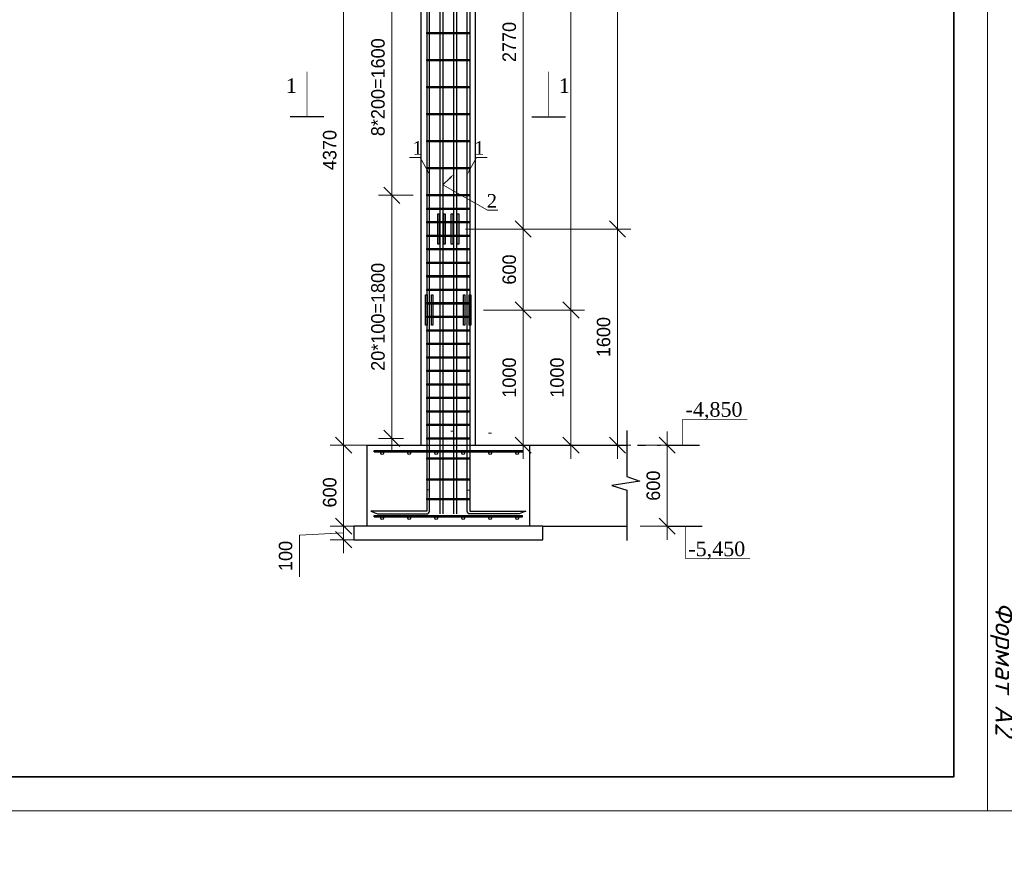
# Model space of a CAD drawing. Header units: millimetres. Extents: x -33345 to 4712671, y -3392 to 121473.
# Tile 396 of 656: x 2236718 to 2251302, y 43634 to 56215. Entities that reach past the tile are written whole.
import ezdxf
from ezdxf import colors
from ezdxf.entities.mleader import LeaderData, LeaderLine
from ezdxf.math import Vec2, Vec3

# ---------------------------------------------------------------- set-up
doc = ezdxf.new("R2010")
doc.units = ezdxf.units.MM
doc.linetypes.add('ACAD_ISO03W100', pattern=[30, 12, -18])
doc.layers.add('ACO-текст', color=7, linetype='Continuous', lineweight=20)
doc.styles.add('ISOCTEUR', font='isocpeui.ttf')
doc.styles.add('RUSS', font='RUSS.shx', dxfattribs={"width": 0.8, "oblique": 15, "height": 250})
doc.styles.add('SIMPLEX350', font='times.ttf', dxfattribs={"height": 350})
doc.styles.add('WMF-Times New Roman2', font='times.ttf')
doc.styles.add('X-U-RW-01$0$StyleROMANS', font='GOTHIC.TTF')
doc.styles.add('Констр', font='isocpeui.ttf')
doc.dimstyles.new('ISO-100', dxfattribs={"dimtxt": 200, "dimasz": 120, "dimexe": 100, "dimexo": 100, "dimgap": 50, "dimtad": 1, "dimdec": 0, "dimtxsty": 'ISOCTEUR', "dimblk": 'OBLIQUE', "dimcen": 0, "dimdle": 100, "dimclrd": 256, "dimadec": 0, "dimazin": 0, "dimtfac": 1, "dimtdec": 0, "dimtmove": 0, "dimatfit": 3, "dimfxl": 1, "dimarcsym": 0})

# ---------------------------------------------------------------- blocks, each defined once
blk = doc.blocks.new('Qwet')
at = {"lineweight": 20}
blk.add_lwpolyline([(350715, -737612), (410115, -737612), (410115, -695612), (350715, -695612)], close=True, dxfattribs=at)
at = {"lineweight": 35}
blk.add_lwpolyline([(352715, -737112), (409615, -737112), (409615, -696112), (352715, -696112)], close=True, dxfattribs=at)
at = {"insert": (407026, -737204), "char_height": 290, "attachment_point": 1, "style": 'Констр'}
blk.add_mtext('Формат А2', dxfattribs=at)
blk = doc.blocks.new('_Oblique')
at = {"color": 0, "linetype": 'ByBlock', "lineweight": -2}
blk.add_line((-0.5, -0.5), (0.5, 0.5), dxfattribs=at)
blk = doc.blocks.new('*D361')
at = {"lineweight": -2, "transparency": 16777216}
for p, q in [((2292833.6, 1422772.2), (2292833.6, 1422472.2)), ((2292833.6, 1422622.2), (2292506.9, 1422605.5)), ((2292506.9, 1422605.5), (2292506.9, 1422298.3))]:
    blk.add_line(p, q, dxfattribs=at)
at = {"color": 0, "lineweight": -2, "transparency": 16777216}
for p, q in [((2292909.3, 1422672.2), (2292733.6, 1422672.2)), ((2292909.3, 1422572.2), (2292733.6, 1422572.2))]:
    blk.add_line(p, q, dxfattribs=at)
at = {"layer": 'Defpoints', "color": 0, "lineweight": 0, "transparency": 16777216}
for p in [(2293009.3, 1422672.2), (2292833.6, 1422572.2), (2293009.3, 1422572.2)]:
    blk.add_point(p, dxfattribs=at)
at = {"lineweight": -2, "transparency": 16777216, "xscale": 120, "yscale": 120, "zscale": 120}
for p, rotation in [((2292833.6, 1422672.2), 90), ((2292833.6, 1422572.2), 270)]:
    blk.add_blockref('_Oblique', p, dxfattribs=dict(at, rotation=rotation))
at = {"color": 0, "transparency": 16777216, "insert": (2292404.4, 1422451.9), "char_height": 100, "attachment_point": 5, "rotation": 90, "style": 'X-U-RW-01$0$StyleROMANS'}
blk.add_mtext('100', dxfattribs=at)
blk = doc.blocks.new('*D362')
at = {"lineweight": -2, "transparency": 16777216}
blk.add_line((2292833.6, 1422572.2), (2292833.6, 1423372.2), dxfattribs=at)
at = {"color": 0, "lineweight": -2, "transparency": 16777216}
for p, q in [((2293009.3, 1423272.2), (2292733.6, 1423272.2)), ((2292909.3, 1422672.2), (2292733.6, 1422672.2))]:
    blk.add_line(p, q, dxfattribs=at)
at = {"layer": 'Defpoints', "color": 0, "lineweight": 0, "transparency": 16777216}
for p in [(2292833.6, 1423272.2), (2293109.3, 1423272.2), (2293009.3, 1422672.2)]:
    blk.add_point(p, dxfattribs=at)
at = {"lineweight": -2, "transparency": 16777216, "xscale": 120, "yscale": 120, "zscale": 120}
for p, rotation in [((2292833.6, 1423272.2), 90), ((2292833.6, 1422672.2), 270)]:
    blk.add_blockref('_Oblique', p, dxfattribs=dict(at, rotation=rotation))
at = {"color": 0, "transparency": 16777216, "insert": (2292731.1, 1422922.2), "char_height": 100, "attachment_point": 5, "rotation": 90, "style": 'X-U-RW-01$0$StyleROMANS'}
blk.add_mtext('600', dxfattribs=at)
blk = doc.blocks.new('*D363')
at = {"lineweight": -2, "transparency": 16777216}
blk.add_line((2295230.2, 1422572.2), (2295230.2, 1423372.2), dxfattribs=at)
at = {"color": 0, "lineweight": -2, "transparency": 16777216}
for p, q in [((2295030.5, 1423272.2), (2295330.2, 1423272.2)), ((2295030.5, 1422672.2), (2295330.2, 1422672.2))]:
    blk.add_line(p, q, dxfattribs=at)
at = {"layer": 'Defpoints', "color": 0, "lineweight": 0, "transparency": 16777216}
for p in [(2294930.5, 1423272.2), (2295230.2, 1423272.2), (2294930.5, 1422672.2)]:
    blk.add_point(p, dxfattribs=at)
at = {"lineweight": -2, "transparency": 16777216, "xscale": 120, "yscale": 120, "zscale": 120}
for p, rotation in [((2295230.2, 1423272.2), 90), ((2295230.2, 1422672.2), 270)]:
    blk.add_blockref('_Oblique', p, dxfattribs=dict(at, rotation=rotation))
at = {"color": 0, "transparency": 16777216, "insert": (2295127.7, 1422972.2), "char_height": 100, "attachment_point": 5, "rotation": 90, "style": 'X-U-RW-01$0$StyleROMANS'}
blk.add_mtext('600', dxfattribs=at)
blk = doc.blocks.new('*D372')
at = {"lineweight": -2, "transparency": 16777216}
blk.add_line((2294163.5, 1424772.3), (2294163.5, 1427742.2), dxfattribs=at)
at = {"color": 0, "lineweight": -2, "transparency": 16777216}
for p, q in [((2293909.3, 1427642.2), (2294263.5, 1427642.2)), ((2293909.3, 1424872.3), (2294263.5, 1424872.3))]:
    blk.add_line(p, q, dxfattribs=at)
at = {"layer": 'Defpoints', "color": 0, "lineweight": 0, "transparency": 16777216}
for p in [(2293809.3, 1427642.2), (2294163.5, 1427642.2), (2293809.3, 1424872.3)]:
    blk.add_point(p, dxfattribs=at)
at = {"lineweight": -2, "transparency": 16777216, "xscale": 120, "yscale": 120, "zscale": 120}
for p, rotation in [((2294163.5, 1427642.2), 90), ((2294163.5, 1424872.3), 270)]:
    blk.add_blockref('_Oblique', p, dxfattribs=dict(at, rotation=rotation))
at = {"color": 0, "transparency": 16777216, "insert": (2294060.9, 1426257.3), "char_height": 100, "attachment_point": 5, "rotation": 90, "style": 'X-U-RW-01$0$StyleROMANS'}
blk.add_mtext('2770', dxfattribs=at)
blk = doc.blocks.new('*D375')
at = {"lineweight": -2, "transparency": 16777216}
blk.add_line((2292833.6, 1423172.2), (2292833.6, 1427742.2), dxfattribs=at)
at = {"color": 0, "lineweight": -2, "transparency": 16777216}
for p, q in [((2293309.3, 1427642.2), (2292733.6, 1427642.2)), ((2293009.3, 1423272.2), (2292733.6, 1423272.2))]:
    blk.add_line(p, q, dxfattribs=at)
at = {"layer": 'Defpoints', "color": 0, "lineweight": 0, "transparency": 16777216}
for p in [(2292833.6, 1427642.2), (2293409.3, 1427642.2), (2293109.3, 1423272.2)]:
    blk.add_point(p, dxfattribs=at)
at = {"lineweight": -2, "transparency": 16777216, "xscale": 120, "yscale": 120, "zscale": 120}
for p, rotation in [((2292833.6, 1427642.2), 90), ((2292833.6, 1423272.2), 270)]:
    blk.add_blockref('_Oblique', p, dxfattribs=dict(at, rotation=rotation))
at = {"color": 0, "transparency": 16777216, "insert": (2292731.1, 1425457.2), "char_height": 100, "attachment_point": 5, "rotation": 90, "style": 'X-U-RW-01$0$StyleROMANS'}
blk.add_mtext('4370', dxfattribs=at)
blk = doc.blocks.new('*D378')
at = {"lineweight": -2, "transparency": 16777216}
blk.add_line((2294163.5, 1423172.2), (2294163.5, 1424372.3), dxfattribs=at)
at = {"color": 0, "lineweight": -2, "transparency": 16777216}
for p, q in [((2293870.2, 1424272.3), (2294263.5, 1424272.3)), ((2293869.3, 1423272.2), (2294263.5, 1423272.2))]:
    blk.add_line(p, q, dxfattribs=at)
at = {"layer": 'Defpoints', "color": 0, "lineweight": 0, "transparency": 16777216}
for p in [(2293770.2, 1424272.3), (2294163.5, 1424272.3), (2293769.3, 1423272.2)]:
    blk.add_point(p, dxfattribs=at)
at = {"lineweight": -2, "transparency": 16777216, "xscale": 120, "yscale": 120, "zscale": 120}
for p, rotation in [((2294163.5, 1424272.3), 90), ((2294163.5, 1423272.2), 270)]:
    blk.add_blockref('_Oblique', p, dxfattribs=dict(at, rotation=rotation))
at = {"color": 0, "transparency": 16777216, "insert": (2294060.9, 1423772.3), "char_height": 100, "attachment_point": 5, "rotation": 90, "style": 'X-U-RW-01$0$StyleROMANS'}
blk.add_mtext('1000', dxfattribs=at)
blk = doc.blocks.new('*D379')
at = {"lineweight": -2, "transparency": 16777216}
blk.add_line((2294163.5, 1424172.3), (2294163.5, 1424972.3), dxfattribs=at)
at = {"color": 0, "lineweight": -2, "transparency": 16777216}
for p, q in [((2293909.3, 1424872.3), (2294263.5, 1424872.3)), ((2293870.2, 1424272.3), (2294263.5, 1424272.3))]:
    blk.add_line(p, q, dxfattribs=at)
at = {"layer": 'Defpoints', "color": 0, "lineweight": 0, "transparency": 16777216}
for p in [(2293809.3, 1424872.3), (2294163.5, 1424872.3), (2293770.2, 1424272.3)]:
    blk.add_point(p, dxfattribs=at)
at = {"lineweight": -2, "transparency": 16777216, "xscale": 120, "yscale": 120, "zscale": 120}
for p, rotation in [((2294163.5, 1424872.3), 90), ((2294163.5, 1424272.3), 270)]:
    blk.add_blockref('_Oblique', p, dxfattribs=dict(at, rotation=rotation))
at = {"color": 0, "transparency": 16777216, "insert": (2294060.9, 1424572.3), "char_height": 100, "attachment_point": 5, "rotation": 90, "style": 'X-U-RW-01$0$StyleROMANS'}
blk.add_mtext('600', dxfattribs=at)
blk = doc.blocks.new('*D403')
at = {"lineweight": -2, "transparency": 16777216}
blk.add_line((2293191.1, 1423222.2), (2293191.1, 1425222.2), dxfattribs=at)
at = {"color": 0, "lineweight": -2, "transparency": 16777216}
for p, q in [((2293349.3, 1425122.2), (2293091.1, 1425122.2)), ((2293277.6, 1423322.2), (2293091.1, 1423322.2))]:
    blk.add_line(p, q, dxfattribs=at)
at = {"layer": 'Defpoints', "color": 0, "lineweight": 0, "transparency": 16777216}
for p in [(2293191.1, 1425122.2), (2293449.3, 1425122.2), (2293377.6, 1423322.2)]:
    blk.add_point(p, dxfattribs=at)
at = {"lineweight": -2, "transparency": 16777216, "xscale": 120, "yscale": 120, "zscale": 120}
for p, rotation in [((2293191.1, 1425122.2), 90), ((2293191.1, 1423322.2), 270)]:
    blk.add_blockref('_Oblique', p, dxfattribs=dict(at, rotation=rotation))
at = {"color": 0, "transparency": 16777216, "insert": (2293088.6, 1424222.2), "char_height": 100, "attachment_point": 5, "rotation": 90, "style": 'X-U-RW-01$0$StyleROMANS'}
blk.add_mtext('20*100=1800', dxfattribs=at)
blk = doc.blocks.new('*D346')
at = {"lineweight": -2, "transparency": 16777216}
blk.add_line((2293191.1, 1425022.2), (2293191.1, 1426822.2), dxfattribs=at)
at = {"color": 0, "lineweight": -2, "transparency": 16777216}
for p, q in [((2293349.3, 1426722.2), (2293091.1, 1426722.2)), ((2293349.3, 1425122.2), (2293091.1, 1425122.2))]:
    blk.add_line(p, q, dxfattribs=at)
at = {"layer": 'Defpoints', "color": 0, "lineweight": 0, "transparency": 16777216}
for p in [(2293191.1, 1426722.2), (2293449.3, 1426722.2), (2293449.3, 1425122.2)]:
    blk.add_point(p, dxfattribs=at)
at = {"lineweight": -2, "transparency": 16777216, "xscale": 120, "yscale": 120, "zscale": 120}
for p, rotation in [((2293191.1, 1426722.2), 90), ((2293191.1, 1425122.2), 270)]:
    blk.add_blockref('_Oblique', p, dxfattribs=dict(at, rotation=rotation))
at = {"color": 0, "transparency": 16777216, "insert": (2293088.6, 1425922.2), "char_height": 100, "attachment_point": 5, "rotation": 90, "style": 'X-U-RW-01$0$StyleROMANS'}
blk.add_mtext('8*200=1600', dxfattribs=at)
blk = doc.blocks.new('*D348')
at = {"lineweight": -2, "transparency": 16777216}
blk.add_line((2294517.2, 1423172.2), (2294517.2, 1424372.3), dxfattribs=at)
at = {"color": 0, "lineweight": -2, "transparency": 16777216}
for p, q in [((2293875.7, 1424272.3), (2294617.2, 1424272.3)), ((2294309.3, 1423272.2), (2294617.2, 1423272.2))]:
    blk.add_line(p, q, dxfattribs=at)
at = {"layer": 'Defpoints', "color": 0, "lineweight": 0, "transparency": 16777216}
for p in [(2293775.7, 1424272.3), (2294517.2, 1424272.3), (2294209.3, 1423272.2)]:
    blk.add_point(p, dxfattribs=at)
at = {"lineweight": -2, "transparency": 16777216, "xscale": 120, "yscale": 120, "zscale": 120}
for p, rotation in [((2294517.2, 1424272.3), 90), ((2294517.2, 1423272.2), 270)]:
    blk.add_blockref('_Oblique', p, dxfattribs=dict(at, rotation=rotation))
at = {"color": 0, "transparency": 16777216, "insert": (2294414.7, 1423772.3), "char_height": 100, "attachment_point": 5, "rotation": 90, "style": 'X-U-RW-01$0$StyleROMANS'}
blk.add_mtext('1000', dxfattribs=at)
blk = doc.blocks.new('*D417')
at = {"lineweight": -2, "transparency": 16777216}
blk.add_line((2294861.8, 1423172.2), (2294861.8, 1424972.3), dxfattribs=at)
at = {"color": 0, "lineweight": -2, "transparency": 16777216}
for p, q in [((2293737.1, 1424872.3), (2294961.8, 1424872.3)), ((2294653.8, 1423272.2), (2294961.8, 1423272.2))]:
    blk.add_line(p, q, dxfattribs=at)
at = {"layer": 'Defpoints', "color": 0, "lineweight": 0, "transparency": 16777216}
for p in [(2293637.1, 1424872.3), (2294861.8, 1424872.3), (2294553.8, 1423272.2)]:
    blk.add_point(p, dxfattribs=at)
at = {"lineweight": -2, "transparency": 16777216, "xscale": 120, "yscale": 120, "zscale": 120}
for p, rotation in [((2294861.8, 1424872.3), 90), ((2294861.8, 1423272.2), 270)]:
    blk.add_blockref('_Oblique', p, dxfattribs=dict(at, rotation=rotation))
at = {"color": 0, "transparency": 16777216, "insert": (2294759.3, 1424072.3), "char_height": 100, "attachment_point": 5, "rotation": 90, "style": 'X-U-RW-01$0$StyleROMANS'}
blk.add_mtext('1600', dxfattribs=at)
blk = doc.blocks.new('*D418')
at = {"lineweight": -2, "transparency": 16777216}
blk.add_line((2294517.2, 1424172.3), (2294517.2, 1429142.2), dxfattribs=at)
at = {"color": 0, "lineweight": -2, "transparency": 16777216}
for p, q in [((2293875.7, 1429042.2), (2294617.2, 1429042.2)), ((2294309.3, 1424272.3), (2294617.2, 1424272.3))]:
    blk.add_line(p, q, dxfattribs=at)
at = {"layer": 'Defpoints', "color": 0, "lineweight": 0, "transparency": 16777216}
for p in [(2293775.7, 1429042.2), (2294517.2, 1429042.2), (2294209.3, 1424272.3)]:
    blk.add_point(p, dxfattribs=at)
at = {"lineweight": -2, "transparency": 16777216, "xscale": 120, "yscale": 120, "zscale": 120}
for p, rotation in [((2294517.2, 1429042.2), 90), ((2294517.2, 1424272.3), 270)]:
    blk.add_blockref('_Oblique', p, dxfattribs=dict(at, rotation=rotation))
at = {"color": 0, "transparency": 16777216, "insert": (2294414.7, 1426657.3), "char_height": 100, "attachment_point": 5, "rotation": 90, "style": 'X-U-RW-01$0$StyleROMANS'}
blk.add_mtext('4770', dxfattribs=at)
blk = doc.blocks.new('*D419')
at = {"lineweight": -2, "transparency": 16777216}
blk.add_line((2294861.8, 1424772.3), (2294861.8, 1429742.2), dxfattribs=at)
at = {"color": 0, "lineweight": -2, "transparency": 16777216}
for p, q in [((2293737.1, 1429642.2), (2294961.8, 1429642.2)), ((2294653.8, 1424872.3), (2294961.8, 1424872.3))]:
    blk.add_line(p, q, dxfattribs=at)
at = {"layer": 'Defpoints', "color": 0, "lineweight": 0, "transparency": 16777216}
for p in [(2293637.1, 1429642.2), (2294861.8, 1429642.2), (2294553.8, 1424872.3)]:
    blk.add_point(p, dxfattribs=at)
at = {"lineweight": -2, "transparency": 16777216, "xscale": 120, "yscale": 120, "zscale": 120}
for p, rotation in [((2294861.8, 1429642.2), 90), ((2294861.8, 1424872.3), 270)]:
    blk.add_blockref('_Oblique', p, dxfattribs=dict(at, rotation=rotation))
at = {"color": 0, "transparency": 16777216, "insert": (2294759.3, 1427257.3), "char_height": 100, "attachment_point": 5, "rotation": 90, "style": 'X-U-RW-01$0$StyleROMANS'}
blk.add_mtext('4770', dxfattribs=at)
blk = doc.blocks.new('укер')
at = {"color": 106}
for p, q in [((2293409.3, 1423272.2), (2293409.3, 1446742.2)), ((2293809.3, 1423272.2), (2293809.3, 1446742.2)), ((2293059.1, 1423232.2), (2294159.1, 1423232.2)), ((2293059.1, 1423222.2), (2293059.1, 1423232.2)), ((2293059.1, 1423222.2), (2294159.1, 1423222.2)), ((2293809.3, 1423272.2), (2294930.5, 1423272.2)), ((2294159.1, 1423222.2), (2294159.1, 1423232.2)), ((2293059.3, 1422752.2), (2294159.3, 1422752.2)), ((2293059.3, 1422742.2), (2293059.3, 1422752.2)), ((2293059.3, 1422742.2), (2294159.3, 1422742.2)), ((2294159.3, 1422742.2), (2294159.3, 1422752.2)), ((2294309.3, 1422672.2), (2294930.5, 1422672.2))]:
    blk.add_line(p, q, dxfattribs=at)
at = {"color": 106, "lineweight": 30}
for p, q in [((2292687.9, 1425703.2), (2292437.9, 1425703.2)), ((2294226.7, 1425703.2), (2294476.7, 1425703.2)), ((2295219.5, 1423272.2), (2295469.5, 1423272.2)), ((2295239.5, 1422672.2), (2295489.5, 1422672.2))]:
    blk.add_line(p, q, dxfattribs=at)
at = {"color": 106, "linetype": 'ACAD_ISO03W100', "ltscale": 5}
blk.add_line((2293809.3, 1423272.2), (2295180.4, 1423272.2), dxfattribs=at)
at = {"color": 177, "lineweight": 0, "true_color": 0x293189}
for p, q in [((2293449.3, 1422942.4), (2293469.3, 1422942.4)), ((2293749.3, 1422938.8), (2293769.3, 1422938.8))]:
    blk.add_line(p, q, dxfattribs=at)
for points in [[(2293449.3, 1446742.2), (2293449.3, 1422782.6), (2293034.1, 1422782.6), (2293085.8, 1422762.6), (2293449.3, 1422762.6, 0.414214), (2293469.3, 1422782.6), (2293469.3, 1446742.2)], [(2293769.3, 1446742.2), (2293769.3, 1422782.6), (2294184.4, 1422782.6), (2294132.8, 1422762.6), (2293769.3, 1422762.6, -0.414214), (2293749.3, 1422782.6), (2293749.3, 1446742.2)]]:
    blk.add_lwpolyline(points, format="xyb")
for points in [[(2293549.3, 1422762.6), (2293549.3, 1432642.2), (2293569.3, 1432642.2), (2293569.3, 1422762.6)], [(2293649.3, 1422762.6), (2293649.3, 1432642.2), (2293669.3, 1432642.2), (2293669.3, 1422762.6)]]:
    blk.add_lwpolyline(points)
for points in [[(2293449.3, 1426327.2), (2293769.3, 1426327.2), (2293769.3, 1426317.2), (2293449.3, 1426317.2)], [(2293449.3, 1426127.2), (2293769.3, 1426127.2), (2293769.3, 1426117.2), (2293449.3, 1426117.2)], [(2293449.3, 1425927.2), (2293769.3, 1425927.2), (2293769.3, 1425917.2), (2293449.3, 1425917.2)], [(2293449.3, 1425727.2), (2293769.3, 1425727.2), (2293769.3, 1425717.2), (2293449.3, 1425717.2)], [(2293449.3, 1425527.2), (2293769.3, 1425527.2), (2293769.3, 1425517.2), (2293449.3, 1425517.2)], [(2293449.3, 1425327.2), (2293769.3, 1425327.2), (2293769.3, 1425317.2), (2293449.3, 1425317.2)], [(2293449.3, 1425127.2), (2293769.3, 1425127.2), (2293769.3, 1425117.2), (2293449.3, 1425117.2)], [(2293449.3, 1425027.2), (2293769.3, 1425027.2), (2293769.3, 1425017.2), (2293449.3, 1425017.2)], [(2293449.3, 1424927.2), (2293769.3, 1424927.2), (2293769.3, 1424917.2), (2293449.3, 1424917.2)], [(2293449.3, 1424827.2), (2293769.3, 1424827.2), (2293769.3, 1424817.2), (2293449.3, 1424817.2)], [(2293449.3, 1424727.2), (2293769.3, 1424727.2), (2293769.3, 1424717.2), (2293449.3, 1424717.2)], [(2293449.3, 1424627.2), (2293769.3, 1424627.2), (2293769.3, 1424617.2), (2293449.3, 1424617.2)], [(2293449.3, 1424527.2), (2293769.3, 1424527.2), (2293769.3, 1424517.2), (2293449.3, 1424517.2)], [(2293449.3, 1424427.2), (2293769.3, 1424427.2), (2293769.3, 1424417.2), (2293449.3, 1424417.2)], [(2293449.3, 1424327.2), (2293769.3, 1424327.2), (2293769.3, 1424317.2), (2293449.3, 1424317.2)], [(2293449.3, 1424227.2), (2293769.3, 1424227.2), (2293769.3, 1424217.2), (2293449.3, 1424217.2)], [(2293449.3, 1424127.2), (2293769.3, 1424127.2), (2293769.3, 1424117.2), (2293449.3, 1424117.2)], [(2293449.3, 1424027.2), (2293769.3, 1424027.2), (2293769.3, 1424017.2), (2293449.3, 1424017.2)], [(2293449.3, 1423927.2), (2293769.3, 1423927.2), (2293769.3, 1423917.2), (2293449.3, 1423917.2)], [(2293449.3, 1423827.2), (2293769.3, 1423827.2), (2293769.3, 1423817.2), (2293449.3, 1423817.2)], [(2293449.3, 1423727.2), (2293769.3, 1423727.2), (2293769.3, 1423717.2), (2293449.3, 1423717.2)], [(2293449.3, 1423627.2), (2293769.3, 1423627.2), (2293769.3, 1423617.2), (2293449.3, 1423617.2)], [(2293449.3, 1423527.2), (2293769.3, 1423527.2), (2293769.3, 1423517.2), (2293449.3, 1423517.2)], [(2293449.3, 1423427.2), (2293769.3, 1423427.2), (2293769.3, 1423417.2), (2293449.3, 1423417.2)], [(2293449.3, 1423327.2), (2293769.3, 1423327.2), (2293769.3, 1423317.2), (2293449.3, 1423317.2)], [(2293449.3, 1423177.3), (2293769.3, 1423177.3), (2293769.3, 1423167.3), (2293449.3, 1423167.3)], [(2293449.3, 1423023.5), (2293769.3, 1423023.5), (2293769.3, 1423013.5), (2293449.3, 1423013.5)], [(2293449.3, 1422877.3), (2293769.3, 1422877.3), (2293769.3, 1422867.3), (2293449.3, 1422867.3)]]:
    blk.add_lwpolyline(points, close=True)
at = {"color": 106}
for points in [[(2292562.9, 1425703.2, 0, 81, 0), (2292562.9, 1425813.2, 5.4, 5.4, 0), (2292562.9, 1426037.5, 5.4, 5.4, 0)], [(2294351.7, 1425703.2, 0, 81, 0), (2294351.7, 1425813.2, 5.4, 5.4, 0), (2294351.7, 1426037.5, 5.4, 5.4, 0)], [(2295344.5, 1423272.2, 0, 81, 0), (2295344.5, 1423382.2, 5.4, 5.4, 0), (2295344.5, 1423463.8, 5.4, 5.4, 0), (2295822.8, 1423463.8, 5.4, 5.4, 0)], [(2295364.5, 1422672.2, 0, 81, 0), (2295364.5, 1422562.2, 5.4, 5.4, 0), (2295364.5, 1422434.7, 5.4, 5.4, 0), (2295842.8, 1422434.7, 5.4, 5.4, 0)]]:
    blk.add_lwpolyline(points, format="xyseb", dxfattribs=at)
at = {"color": 106, "lineweight": 30}
for points in [[(2293531.4, 1424984.4), (2293542.4, 1424984.4), (2293542.4, 1424760.3), (2293531.4, 1424760.3)], [(2293575.2, 1424984.4), (2293586.3, 1424984.4), (2293586.3, 1424760.3), (2293575.2, 1424760.3)], [(2293631.4, 1424984.4), (2293642.4, 1424984.4), (2293642.4, 1424760.3), (2293631.4, 1424760.3)], [(2293675.2, 1424984.4), (2293686.3, 1424984.4), (2293686.3, 1424760.3), (2293675.2, 1424760.3)], [(2293440.8, 1424384.4), (2293451.8, 1424384.4), (2293451.8, 1424160.3), (2293440.8, 1424160.3)], [(2293484.7, 1424384.4), (2293495.7, 1424384.4), (2293495.7, 1424160.3), (2293484.7, 1424160.3)], [(2293720.8, 1424384.4), (2293731.8, 1424384.4), (2293731.8, 1424160.3), (2293720.8, 1424160.3)], [(2293764.7, 1424384.4), (2293775.7, 1424384.4), (2293775.7, 1424160.3), (2293764.7, 1424160.3)], [(2293009.3, 1423272.2), (2294209.3, 1423272.2), (2294209.3, 1422672.2), (2293009.3, 1422672.2)]]:
    blk.add_lwpolyline(points, close=True, dxfattribs=at)
at = {"color": 106}
blk.add_lwpolyline([(2294930.5, 1423380.7), (2294930.5, 1423040.5), (2295027, 1423006.2), (2294819.2, 1422974.1), (2294930.5, 1422939.7), (2294930.5, 1422566.7)], dxfattribs=at)
blk.add_lwpolyline([(2292909.3, 1422572.2), (2294309.3, 1422572.2), (2294309.3, 1422672.2), (2292909.3, 1422672.2)], close=True, dxfattribs=at)
for centre in [(2293118.7, 1423212.2), (2293318.7, 1423212.2), (2293518.7, 1423212.2), (2293718.7, 1423212.2), (2293918.7, 1423212.2), (2294118.7, 1423212.2), (2293118.7, 1422732.2), (2293318.7, 1422732.2), (2293518.7, 1422732.2), (2293718.7, 1422732.2), (2293918.7, 1422732.2), (2294118.7, 1422732.2)]:
    blk.add_circle(centre, 10, dxfattribs=at)
at = {"color": 106, "char_height": 108, "attachment_point": 5, "style": 'WMF-Times New Roman2'}
for s, insert in [('1', (2292446.6, 1425934.4)), ('1', (2294468, 1425934.4)), ('{\\fTimes New Roman|b0|i0|c238|p18;-}4{\\fTimes New Roman|b0|i0|c238|p18;,}850', (2295577.2, 1423523.9)), ('{\\fTimes New Roman|b0|i0|c238|p18;-}5{\\fTimes New Roman|b0|i0|c238|p18;,}450', (2295597.3, 1422491.8))]:
    blk.add_mtext(s, dxfattribs=dict(at, insert=insert))
at = {"color": 106}
for base, p1, p2, override, picture, middle in [((2294861.8, 1429642.2), (2294553.8, 1424872.3), (2293637.1, 1429642.2), {"dimtxt": 100, "dimtxsty": 'X-U-RW-01$0$StyleROMANS', "dimtmove": 1}, '*D419', (2294759.3, 1427257.3)), ((2294517.2, 1429042.2), (2294209.3, 1424272.3), (2293775.7, 1429042.2), {"dimtxt": 100, "dimtxsty": 'X-U-RW-01$0$StyleROMANS', "dimtmove": 1}, '*D418', (2294414.7, 1426657.3)), ((2292833.6, 1427642.2), (2293109.3, 1423272.2), (2293409.3, 1427642.2), {"dimtxt": 100, "dimtxsty": 'X-U-RW-01$0$StyleROMANS', "dimtmove": 1}, '*D375', (2292731.1, 1425457.2)), ((2294163.5, 1427642.2), (2293809.3, 1424872.3), (2293809.3, 1427642.2), {"dimtxt": 100, "dimtxsty": 'X-U-RW-01$0$StyleROMANS'}, '*D372', (2294060.9, 1426257.3)), ((2294861.8, 1424872.3), (2294553.8, 1423272.2), (2293637.1, 1424872.3), {"dimtxt": 100, "dimtxsty": 'X-U-RW-01$0$StyleROMANS', "dimtmove": 1}, '*D417', (2294759.3, 1424072.3)), ((2294163.5, 1424272.3), (2293769.3, 1423272.2), (2293770.2, 1424272.3), {"dimtxt": 100, "dimtxsty": 'X-U-RW-01$0$StyleROMANS', "dimtmove": 1}, '*D378', (2294060.9, 1423772.3)), ((2294517.2, 1424272.3), (2294209.3, 1423272.2), (2293775.7, 1424272.3), {"dimtxt": 100, "dimtxsty": 'X-U-RW-01$0$StyleROMANS', "dimtmove": 1}, '*D348', (2294414.7, 1423772.3)), ((2295230.2, 1423272.2), (2294930.5, 1422672.2), (2294930.5, 1423272.2), {"dimtxt": 100, "dimtxsty": 'X-U-RW-01$0$StyleROMANS', "dimtmove": 1}, '*D363', (2295127.7, 1422972.2))]:
    dim = blk.add_linear_dim(base=base, p1=p1, p2=p2, angle=90, dimstyle='ISO-100', override=override, dxfattribs=at)
    dim.commit()
    dim.dimension.update_dxf_attribs({"geometry": picture, "text_midpoint": middle})
for base, p1, p2, text, picture, middle in [((2293191.1, 1426722.2), (2293449.3, 1425122.2), (2293449.3, 1426722.2), '8*200=<>', '*D346', (2293088.6, 1425922.2)), ((2293191.1, 1425122.2), (2293377.6, 1423322.2), (2293449.3, 1425122.2), '20*100=<>', '*D403', (2293088.6, 1424222.2))]:
    dim = blk.add_linear_dim(base=base, p1=p1, p2=p2, angle=90, text=text, dimstyle='ISO-100', override={"dimtxt": 100, "dimtxsty": 'X-U-RW-01$0$StyleROMANS', "dimtmove": 1}, dxfattribs=at)
    dim.commit()
    dim.dimension.update_dxf_attribs({"geometry": picture, "text_midpoint": middle})
dim = blk.add_linear_dim(base=(2294163.5, 1424872.3), p1=(2293770.2, 1424272.3), p2=(2293809.3, 1424872.3), angle=90, dimstyle='ISO-100', override={"dimtxt": 100, "dimtxsty": 'X-U-RW-01$0$StyleROMANS'})
dim.commit()
dim.dimension.update_dxf_attribs({"geometry": '*D379', "text_midpoint": (2294060.9, 1424572.3)})
for base, p2, override, picture, middle in [((2292833.6, 1423272.2), (2293109.3, 1423272.2), {"dimtxt": 100, "dimtxsty": 'X-U-RW-01$0$StyleROMANS'}, '*D362', (2292833.6, 1422922.2)), ((2292833.6, 1422572.2), (2293009.3, 1422572.2), {"dimtxt": 100, "dimtxsty": 'X-U-RW-01$0$StyleROMANS', "dimtmove": 1}, '*D361', (2292506.9, 1422555.5))]:
    dim = blk.add_linear_dim(base=base, p1=(2293009.3, 1422672.2), p2=p2, angle=90, dimstyle='ISO-100', override=override, dxfattribs=at)
    dim.commit()
    dim.dimension.update_dxf_attribs({"geometry": picture, "text_midpoint": middle, "dimtype": 128})
at = {"color": 106, "lineweight": 30}
ml = blk.add_multileader_mtext('Standard', dxfattribs=at)
ml.set_content('1', color=106, style='SIMPLEX350')
ml.set_leader_properties()
ml.build(insert=Vec2(0, 0))
ml.multileader.update_dxf_attribs({"text_left_attachment_type": 6, "text_right_attachment_type": 6, "dogleg_length": 0.141, "arrow_head_size": 39.3})
ctx = ml.context
ctx.base_point, ctx.char_height, ctx.arrow_head_size, ctx.landing_gap_size, ctx.plane_origin = Vec3(2293359.8, 1425403.1), 100, 39.3, 0.785, Vec3(2291607, 1421985.2)
ctx.left_attachment, ctx.right_attachment, ctx.text_align_type = 6, 6, 1
notes = []
notes.append((ctx, [(1, (1, 1, 0), (2293400, 1425403.1), (-1, 0), 0.141, [(1, [(2293468.1, 1425277.6)], 0, [])])]))
ctx.mtext.insert, ctx.mtext.alignment, ctx.mtext.flow_direction = Vec3(2293381, 1425523.1), 2, 5
ml = blk.add_multileader_mtext('Standard', dxfattribs=at)
ml.set_content('1', color=106, style='SIMPLEX350')
ml.set_leader_properties()
ml.build(insert=Vec2(0, 0))
ml.multileader.update_dxf_attribs({"text_left_attachment_type": 6, "text_right_attachment_type": 6, "dogleg_length": 0.36, "arrow_head_size": 39.3})
ctx = ml.context
ctx.base_point, ctx.char_height, ctx.arrow_head_size, ctx.landing_gap_size, ctx.plane_origin = Vec3(2293818.7, 1425403.1), 100, 39.3, 0.785, Vec3(2295611.5, 1421985.2)
ctx.left_attachment, ctx.right_attachment, ctx.text_align_type = 6, 6, 1
notes.append((ctx, [(1, (1, 1, 0), (2293818.5, 1425403.1), (1, 0), 0.141, [(1, [(2293750.5, 1425277.6)], 0, [])])]))
ctx.mtext.insert, ctx.mtext.alignment, ctx.mtext.flow_direction = Vec3(2293837.6, 1425523.1), 2, 5
ml = blk.add_multileader_mtext('Standard', dxfattribs=at)
ml.set_content('2', color=106, style='SIMPLEX350')
ml.set_leader_properties()
ml.build(insert=Vec2(0, 0))
ml.multileader.update_dxf_attribs({"text_left_attachment_type": 6, "text_right_attachment_type": 6, "dogleg_length": 0.36, "arrow_head_size": 39.3})
ctx = ml.context
ctx.base_point, ctx.char_height, ctx.arrow_head_size, ctx.landing_gap_size, ctx.plane_origin = Vec3(2293898.7, 1425011.2), 100, 39.3, 0.785, Vec3(2295510.3, 1421985.2)
ctx.left_attachment, ctx.right_attachment, ctx.text_align_type = 6, 6, 1
notes.append((ctx, [(1, (1, 1, 0), (2293898.6, 1425011.2), (1, 0), 0.141, [(0, [(2293649.3, 1425277.6), (2293569.3, 1425198.5)], 0, [])])]))
ctx.mtext.insert, ctx.mtext.alignment, ctx.mtext.flow_direction = Vec3(2293931.8, 1425131.2), 2, 5
for ctx, leaders in notes:
    for number, flags, end, landing, length, lines in leaders:
        leader = LeaderData()
        leader.index, (leader.has_last_leader_line, leader.has_dogleg_vector, leader.attachment_direction) = number, flags
        leader.last_leader_point, leader.dogleg_vector, leader.dogleg_length = Vec3(end), Vec3(landing), length
        for number, points, colour, breaks in lines:
            line = LeaderLine()
            line.index, line.vertices, line.color, line.breaks = number, Vec3.list(points), colors.encode_raw_color(colour), breaks
            leader.lines.append(line)
        ctx.leaders.append(leader)

msp = doc.modelspace()

# ---------------------------------------------------------------- linework, layer by layer
at = {"color": 177, "lineweight": 0, "true_color": 0x293189}
for p, q in [((2243144.194, 50123.122), (2243104.194, 50123.122)), ((2243704.194, 50094.664), (2243664.194, 50094.664))]:
    msp.add_line(p, q, dxfattribs=at)

# ---------------------------------------------------------------- block references
at = {"rotation": 270}
for p in [(2946664.059, 454616.444, 1359241.5), (2988664.059, 454616.444, 1359241.5)]:
    msp.add_blockref('Qwet', p, dxfattribs=at)
at = {"color": 177, "lineweight": 0, "true_color": 0x293189, "xscale": 2, "yscale": 2, "zscale": 2}
msp.add_blockref('укер', (-2344151.262, -2796629.731), dxfattribs=at)

# ---------------------------------------------------------------- texts
at = {"layer": 'ACO-текст', "insert": (2219467.004, 70189.721, 1359241.5), "char_height": 300, "width": 18353.93755, "attachment_point": 1, "line_spacing_factor": 1.2, "style": 'RUSS'}
msp.add_mtext('\\A1;\\pi-600,l600,t600;1.^IОбщие указания см. на л. КЖ-\\P2.^ICтыки рабочей арматуры должны быть выполнены согласно "Детали А" (сварное соединение {\\A0;L\\H0.7x;\\S^ н;}=dх10х1.3), где d-диаметр рабочей арматуры колонны. Для d=28А400, {\\A0;L\\H0.7x;\\S^ н;}=364мм. Стыки необходимо размещать вне зоны действия максимальных усилий, согласно (КМК 2.01.03-96). Допускается двусторонние швы длиной 4хd{\\H0.7x;\\S^ н;} для соединения арматуры классов А240, А300, А400.\\P3.^IСоединения пересечений стержней арматуры выполнять вязаными стальной отожженной проволокой d=0.8-1.0мм. Применение ручной электродуговой сварки не допускается! \\P{\\A0;4.^IОпалубку колонн снимать после набора прочности бетона не менее \\fISOCPEUR|b0|i1|c238|p34;70%\\fISOCPEUR|b0|i1|c204|p34;.\\P}5.^IКолонны замаркированы на л. КЖ-__\\P6.^IЗакладные детали МН1 учтены в расходе на л. КЖ-__  Ориентацию закладных деталей уточнять по месту - располагать только со стороны примыкания кирпичных стен.', dxfattribs=at)

doc.saveas('drawing.dxf')
